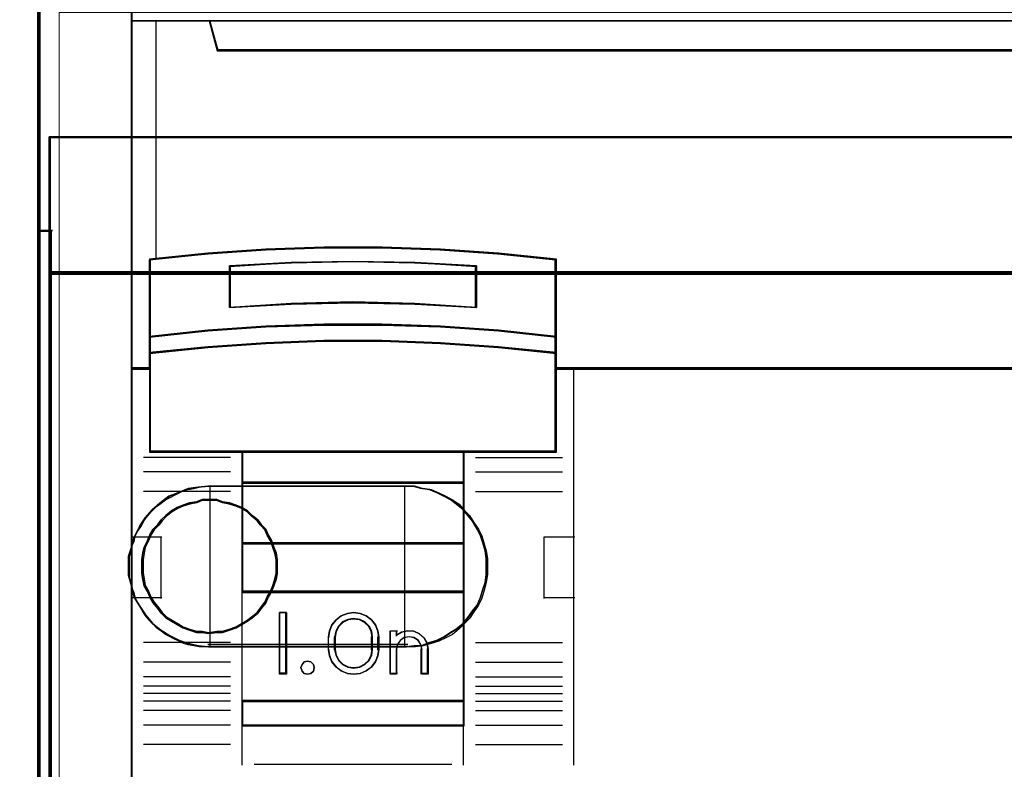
# Model space of a CAD drawing. Header units: millimetres. Extents: x -1290 to 1795, y -4192 to -1311.
# Tile 269 of 656: x 1412.21 to 1420.22, y -3746.5 to -3740.4. Entities that reach past the tile are written whole.
import ezdxf

# ---------------------------------------------------------------- set-up
doc = ezdxf.new("R2010")
doc.units = ezdxf.units.MM
doc.layers.add('30', color=7, linetype='Continuous')
doc.layers.add('45', color=7, linetype='Continuous')
doc.layers.add('Aparatura', color=7, linetype='Continuous', lineweight=13)

# ---------------------------------------------------------------- blocks, each defined once
blk = doc.blocks.new('*U245')
at = {"layer": '45', "color": 7}
for points in [[(279.629142, -533.443271), (207.595016, -533.443271), (207.595016, -615.466039), (279.629142, -615.466039), (279.629142, -533.443271)], [(279.609444, -533.464815), (207.616504, -533.464815), (207.616504, -615.44629), (279.609444, -615.44629), (279.609444, -533.464815)], [(276.132852, -553.392059), (211.09264, -553.392059), (210.769611, -552.206567), (207.595016, -552.206567), (207.595016, -566.377335), (208.341324, -566.377335), (208.341324, -565.748749), (208.341324, -565.076051), (208.341324, -561.933118), (210.697208, -561.696019), (213.053092, -561.530602), (215.414545, -561.447893), (217.781567, -561.447893), (220.14302, -561.530602), (222.498904, -561.696019), (224.854788, -561.933118), (224.854788, -565.076051), (224.854788, -565.748749), (224.854788, -566.377335), (225.601096, -566.377335), (278.633542, -566.377335), (278.633542, -552.206567), (276.455881, -552.206567), (276.132852, -553.392059)], [(211.091088, -553.431002), (276.13486, -553.431002), (276.457907, -552.206567), (210.768041, -552.206567), (211.091088, -553.431002)], [(219.128624, -563.741312), (221.639056, -563.8764), (221.639056, -562.182164), (219.128624, -562.047075), (216.607011, -562.002045), (214.10217, -562.047075), (211.591739, -562.182164), (211.591739, -563.8764), (214.10217, -563.741312), (216.607011, -563.685025), (219.128624, -563.741312)], [(222.528359, -564.798454), (220.167639, -564.627382), (217.801338, -564.55325), (215.429456, -564.55325), (213.063155, -564.627382), (210.702435, -564.798454), (208.341715, -565.055062), (208.341715, -565.750755), (210.702435, -565.505552), (213.063155, -565.33448), (215.429456, -565.248944), (217.801338, -565.248944), (220.167639, -565.33448), (222.528359, -565.505552), (224.889079, -565.750755), (224.889079, -565.055062), (222.528359, -564.798454)], [(222.513003, -564.809747), (220.158414, -564.644574), (217.798258, -564.572999), (215.432536, -564.572999), (213.072381, -564.644574), (210.717792, -564.809747), (208.363203, -565.057507), (208.363203, -565.729211), (210.717792, -565.492463), (213.072381, -565.32729), (215.432536, -565.244703), (217.798258, -565.244703), (220.158414, -565.32729), (222.513003, -565.492463), (224.867592, -565.729211), (224.867592, -565.057507), (222.513003, -564.809747)], [(222.513003, -564.809747), (220.158414, -564.644574), (217.798258, -564.572999), (215.432536, -564.572999), (213.072381, -564.644574), (210.717792, -564.809747), (208.363203, -565.057507), (208.363203, -565.729211), (210.717792, -565.492463), (213.072381, -565.32729), (215.432536, -565.244703), (217.798258, -565.244703), (220.158414, -565.32729), (222.513003, -565.492463), (224.867592, -565.729211), (224.867592, -565.057507), (222.513003, -564.809747)], [(212.103241, -569.757996), (221.127554, -569.757996), (224.889079, -569.757996), (224.889079, -566.344199), (224.889079, -565.711398), (222.528359, -565.472709), (220.167639, -565.306183), (217.801338, -565.222919), (215.429456, -565.222919), (213.063155, -565.306183), (210.702435, -565.472709), (208.341715, -565.711398), (208.341715, -566.344199), (208.341715, -569.757996), (212.103241, -569.757996)], [(212.11496, -569.736452), (221.115835, -569.736452), (224.867592, -569.736452), (224.867592, -566.35509), (224.867592, -565.728301), (222.513003, -565.49188), (220.158414, -565.326936), (217.798258, -565.244464), (215.432536, -565.244464), (213.072381, -565.326936), (210.717792, -565.49188), (208.363203, -565.728301), (208.363203, -566.35509), (208.363203, -569.736452), (212.11496, -569.736452)], [(221.137675, -569.714907), (212.09312, -569.714907), (212.09312, -571.021929), (221.137675, -571.021929), (221.137675, -569.714907)], [(221.116187, -569.734656), (212.114607, -569.734656), (212.114607, -571.000384), (221.116187, -571.000384), (221.116187, -569.734656)], [(221.137675, -570.97884), (212.09312, -570.97884), (212.09312, -573.490547), (221.137675, -573.490547), (221.137675, -570.97884)], [(221.116187, -571.000384), (212.114607, -571.000384), (212.114607, -573.469003), (221.116187, -573.469003), (221.116187, -571.000384)], [(221.137675, -573.447459), (212.09312, -573.447459), (212.09312, -575.463647), (221.137675, -575.463647), (221.137675, -573.447459)], [(221.116187, -573.467208), (212.114607, -573.467208), (212.114607, -575.442102), (221.116187, -575.442102), (221.116187, -573.467208)], [(212.09312, -579.905365), (221.137675, -579.905365), (221.137675, -575.420558), (212.09312, -575.420558), (212.09312, -579.905365)], [(213.912417, -576.284126), (213.912417, -578.795833), (213.61875, -578.795833), (213.61875, -576.284126), (213.912417, -576.284126)], [(215.758952, -576.787586), (215.929537, -576.575014), (216.128553, -576.412788), (216.384431, -576.31769), (216.640309, -576.284126), (216.90756, -576.31769), (217.152065, -576.412788), (217.362454, -576.575014), (217.533039, -576.787586), (217.629704, -577.028128), (217.663821, -577.291046), (217.663821, -577.788913), (217.629704, -578.051831), (217.533039, -578.292373), (217.362454, -578.504945), (217.152065, -578.661577), (216.90756, -578.762269), (216.640309, -578.795833), (216.384431, -578.762269), (216.128553, -578.661577), (215.929537, -578.504945), (215.758952, -578.292373), (215.662287, -578.051831), (215.622484, -577.788913), (215.622484, -577.291046), (215.662287, -577.028128), (215.758952, -576.787586)], [(216.020724, -576.833631), (215.911852, -577.047233), (215.866012, -577.288942), (215.866012, -577.789222), (215.911852, -578.025309), (216.020724, -578.233291), (216.192626, -578.401924), (216.404638, -578.508726), (216.639571, -578.548073), (216.885964, -578.508726), (217.097977, -578.401924), (217.269879, -578.233291), (217.37875, -578.025309), (217.41313, -577.789222), (217.41313, -577.288942), (217.37875, -577.047233), (217.269879, -576.833631), (217.097977, -576.664997), (216.885964, -576.563817), (216.639571, -576.53009), (216.404638, -576.563817), (216.192626, -576.664997), (216.020724, -576.833631)], [(218.125808, -578.795833), (218.125808, -577.025609), (218.383661, -577.025609), (218.383661, -577.211652), (218.589943, -577.076348), (218.836336, -577.025609), (219.094189, -577.042522), (219.317662, -577.149637), (219.512484, -577.318767), (219.627086, -577.532998), (219.672926, -577.781055), (219.672926, -578.795833), (219.415073, -578.795833), (219.415073, -577.781055), (219.369233, -577.583737), (219.266091, -577.425883), (219.094189, -577.307492), (218.899367, -577.279304), (218.693084, -577.307492), (218.532642, -577.425883), (218.418041, -577.583737), (218.383661, -577.781055), (218.383661, -578.795833), (218.125808, -578.795833)], [(215.006662, -578.394869), (215.036942, -578.526529), (215.006662, -578.664173), (214.90371, -578.759926), (214.764422, -578.795833), (214.63119, -578.759926), (214.54035, -578.664173), (214.497958, -578.526529), (214.54035, -578.394869), (214.63119, -578.293132), (214.764422, -578.257225), (214.90371, -578.293132), (215.006662, -578.394869)], [(221.137675, -579.862276), (212.09312, -579.862276), (212.09312, -580.899994), (221.137675, -580.899994), (221.137675, -579.862276)], [(221.116187, -579.882025), (212.114607, -579.882025), (212.114607, -580.880245), (221.116187, -580.880245), (221.116187, -579.882025)]]:
    blk.add_lwpolyline(points, close=True, dxfattribs=at)
at = {"layer": '45', "color": 139}
for points in [[(279.629142, -533.443271), (207.595016, -533.443271), (207.595016, -615.466039), (279.629142, -615.466039), (279.629142, -533.443271)], [(215.036942, -578.526529), (215.006662, -578.394869), (214.90371, -578.293132), (214.764422, -578.257225), (214.63119, -578.293132), (214.54035, -578.394869), (214.497958, -578.526529), (214.54035, -578.664173), (214.63119, -578.759926), (214.764422, -578.795833), (214.90371, -578.759926), (215.006662, -578.664173), (215.036942, -578.526529)]]:
    blk.add_lwpolyline(points, close=True, dxfattribs=at)
for points in [[(207.595016, -552.206567), (279.629142, -552.206567)], [(210.768041, -552.206567), (211.135124, -553.431002)], [(211.092148, -553.387913), (276.1338, -553.387913)], [(224.889079, -561.946389), (222.528359, -561.68847), (220.167639, -561.508526), (217.801338, -561.418554), (215.429456, -561.418554), (213.063155, -561.508526), (210.702435, -561.68847), (208.341715, -561.946389)], [(208.341715, -561.903301), (208.341715, -569.757996)], [(221.639056, -562.221079), (219.128624, -562.056804), (216.607011, -562.002045), (214.10217, -562.056804), (211.591739, -562.221079)], [(224.844313, -569.757996), (224.844313, -561.903301)], [(211.591739, -563.8764), (211.591739, -562.177991)], [(221.59429, -563.8764), (221.59429, -562.177991)], [(221.639056, -563.8764), (219.128624, -563.712917), (216.607011, -563.644799), (214.10217, -563.712917), (211.591739, -563.8764)], [(224.889079, -565.079291), (222.528359, -564.810293), (220.167639, -564.630961), (217.801338, -564.55325), (215.429456, -564.55325), (213.063155, -564.630961), (210.702435, -564.810293), (208.341715, -565.079291)], [(224.889079, -565.750755), (222.528359, -565.492835), (220.167639, -565.312891), (217.801338, -565.222919), (215.429456, -565.222919), (213.063155, -565.312891), (210.702435, -565.492835), (208.341715, -565.750755)], [(208.386482, -566.334247), (207.595016, -566.334247)], [(279.629142, -566.334247), (224.844313, -566.334247)], [(225.591013, -566.334247), (225.591013, -582.494272)], [(211.636505, -569.971644), (208.091025, -569.971644)], [(224.889079, -569.714907), (208.341715, -569.714907)], [(212.09312, -569.714907), (212.09312, -580.899994)], [(212.09312, -569.714907), (221.137675, -569.714907)], [(221.092909, -569.714907), (221.092909, -580.899994)], [(221.59429, -569.971644), (225.134398, -569.971644)], [(211.636505, -570.565908), (208.091025, -570.565908)], [(221.59429, -570.565908), (225.134398, -570.565908)], [(212.09312, -570.97884), (221.137675, -570.97884)], [(211.636505, -571.357661), (208.091025, -571.357661)], [(221.59429, -571.357661), (225.134398, -571.357661)], [(207.595016, -573.199699), (208.843096, -573.199699)], [(208.79833, -573.199699), (208.79833, -575.711406)], [(224.39307, -575.711406), (224.39307, -573.199699)], [(224.39307, -573.199699), (225.633988, -573.199699)], [(212.09312, -573.447459), (221.137675, -573.447459)], [(212.09312, -575.420558), (221.137675, -575.420558)], [(207.595016, -575.668318), (208.843096, -575.668318)], [(224.39307, -575.668318), (225.633988, -575.668318)], [(213.912417, -576.284126), (213.61875, -576.284126)], [(213.61875, -576.284126), (213.61875, -578.795833)], [(213.869441, -576.284126), (213.869441, -578.795833)], [(217.663821, -577.316457), (217.629704, -577.046904), (217.533039, -576.800292), (217.362454, -576.582355), (217.152065, -576.416035), (216.90756, -576.318537), (216.640309, -576.284126), (216.384431, -576.318537), (216.128553, -576.416035), (215.929537, -576.582355), (215.758952, -576.800292), (215.662287, -577.046904), (215.622484, -577.316457)], [(217.41313, -577.316457), (217.37875, -577.065985), (217.269879, -576.844637), (217.097977, -576.669889), (216.885964, -576.56504), (216.639571, -576.53009), (216.404638, -576.56504), (216.192626, -576.669889), (216.020724, -576.844637), (215.911852, -577.065985), (215.866012, -577.316457)], [(218.125808, -577.025609), (218.421264, -577.025609)], [(218.125808, -577.025609), (218.125808, -578.795833)], [(218.376498, -577.025609), (218.376498, -577.250029)], [(219.672926, -577.804795), (219.626831, -577.548943), (219.511593, -577.32798), (219.315688, -577.153535), (219.090974, -577.043054), (218.831688, -577.025609), (218.583927, -577.077942), (218.376498, -577.217498)], [(211.636505, -577.508561), (208.091025, -577.508561)], [(215.622484, -577.804795), (215.622484, -577.273369)], [(215.866012, -577.804795), (215.866012, -577.273369)], [(217.370155, -577.804795), (217.370155, -577.273369)], [(217.620845, -577.804795), (217.620845, -577.273369)], [(219.424026, -577.804795), (219.377469, -577.595807), (219.272717, -577.428617), (219.098129, -577.303224), (218.900262, -577.273369), (218.690757, -577.303224), (218.527808, -577.428617), (218.411416, -577.595807), (218.376498, -577.804795)], [(221.59429, -577.508561), (225.134398, -577.508561)], [(215.622484, -577.761706), (215.662287, -578.031728), (215.758952, -578.27877), (215.929537, -578.497085), (216.128553, -578.657949), (216.384431, -578.761362), (216.640309, -578.795833), (216.90756, -578.761362), (217.152065, -578.657949), (217.362454, -578.497085), (217.533039, -578.27877), (217.629704, -578.031728), (217.663821, -577.761706)], [(215.866012, -577.761706), (215.911852, -578.006354), (216.020724, -578.221877), (216.192626, -578.396625), (216.404638, -578.507299), (216.639571, -578.548073), (216.885964, -578.507299), (217.097977, -578.396625), (217.269879, -578.221877), (217.37875, -578.006354), (217.41313, -577.761706)], [(218.376498, -577.761706), (218.376498, -578.795833)], [(219.37926, -577.761706), (219.37926, -578.795833)], [(219.629951, -577.761706), (219.629951, -578.795833)], [(211.636505, -578.300314), (208.091025, -578.300314)], [(221.59429, -578.300314), (225.134398, -578.300314)], [(213.912417, -578.750949), (213.61875, -578.750949)], [(218.125808, -578.750949), (218.421264, -578.750949)], [(219.37926, -578.750949), (219.672926, -578.750949)], [(211.636505, -578.894578), (208.091025, -578.894578)], [(221.59429, -578.894578), (225.134398, -578.894578)], [(211.636505, -579.284171), (208.091025, -579.284171)], [(211.636505, -579.5822), (208.091025, -579.5822)], [(221.59429, -579.284171), (225.134398, -579.284171)], [(221.59429, -579.5822), (225.134398, -579.5822)], [(211.636505, -579.88382), (208.091025, -579.88382)], [(212.09312, -579.862276), (221.137675, -579.862276)], [(221.59429, -579.88382), (225.134398, -579.88382)], [(211.636505, -580.273413), (208.091025, -580.273413)], [(221.59429, -580.273413), (225.134398, -580.273413)], [(211.636505, -580.867677), (208.091025, -580.867677)], [(212.09312, -580.856905), (221.137675, -580.856905)], [(212.09312, -580.856905), (212.09312, -582.494272)], [(221.092909, -580.856905), (221.092909, -582.494272)], [(221.59429, -580.867677), (225.134398, -580.867677)], [(211.636505, -581.65943), (208.091025, -581.65943)], [(221.59429, -581.65943), (225.134398, -581.65943)], [(212.589129, -582.451184), (220.641666, -582.451184)]]:
    blk.add_lwpolyline(points, dxfattribs=at)
at = {"layer": '45', "color": 140}
for points in [[(276.132852, -553.392059), (211.09264, -553.392059), (210.769611, -552.206567), (207.595016, -552.206567), (207.595016, -566.377335), (208.341324, -566.377335), (208.341324, -565.748749), (208.341324, -565.076051), (208.341324, -561.933118), (210.697208, -561.696019), (213.053092, -561.530602), (215.414545, -561.447893), (217.781567, -561.447893), (220.14302, -561.530602), (222.498904, -561.696019), (224.854788, -561.933118), (224.854788, -565.076051), (224.854788, -565.748749), (224.854788, -566.377335), (225.601096, -566.377335), (278.633542, -566.377335), (278.633542, -552.206567), (276.455881, -552.206567), (276.132852, -553.392059)], [(276.112877, -553.408354), (211.112012, -553.408354), (210.789178, -552.226316), (207.616504, -552.226316), (207.616504, -566.355791), (208.36236, -566.355791), (208.36236, -565.729036), (208.36236, -565.058298), (208.36236, -561.924524), (210.716819, -561.688116), (213.071277, -561.523181), (215.431302, -561.440713), (217.796893, -561.440713), (220.156917, -561.523181), (222.511376, -561.688116), (224.865834, -561.924524), (224.865834, -565.058298), (224.865834, -565.729036), (224.865834, -566.355791), (225.611691, -566.355791), (278.612054, -566.355791), (278.612054, -552.226316), (276.435711, -552.226316), (276.112877, -553.408354)], [(211.112364, -553.411253), (276.113584, -553.411253), (276.436419, -552.226316), (210.789529, -552.226316), (211.112364, -553.411253)]]:
    blk.add_lwpolyline(points, close=True, dxfattribs=at)
blk.add_lwpolyline([(208.592406, -552.206567), (208.592406, -561.914073)], dxfattribs=at)
at = {"layer": '45', "color": 59}
for points in [[(211.091088, -553.431002), (276.13486, -553.431002), (276.457907, -552.206567), (210.768041, -552.206567), (211.091088, -553.431002)], [(220.167639, -564.662033), (222.528359, -564.828936), (224.889079, -565.079291), (224.889079, -561.908136), (222.528359, -561.668908), (220.167639, -561.502005), (217.801338, -561.418554), (215.429456, -561.418554), (213.063155, -561.502005), (210.702435, -561.668908), (208.341715, -561.908136), (208.341715, -565.079291), (210.702435, -564.828936), (213.063155, -564.662033), (215.429456, -564.589709), (217.801338, -564.589709), (220.167639, -564.662033)], [(220.158414, -564.646991), (222.513003, -564.812011), (224.867592, -565.059542), (224.867592, -561.924157), (222.513003, -561.687628), (220.158414, -561.522608), (217.798258, -561.440098), (215.432536, -561.440098), (213.072381, -561.522608), (210.717792, -561.687628), (208.363203, -561.924157), (208.363203, -565.059542), (210.717792, -564.812011), (213.072381, -564.646991), (215.432536, -564.575482), (217.798258, -564.575482), (220.158414, -564.646991)], [(221.639056, -562.182164), (221.639056, -563.8764), (219.128624, -563.741312), (216.607011, -563.685025), (214.10217, -563.741312), (211.591739, -563.8764), (211.591739, -562.182164), (214.10217, -562.047075), (216.607011, -562.002045), (219.128624, -562.047075), (221.639056, -562.182164)], [(219.128624, -563.741312), (221.639056, -563.8764), (221.639056, -562.182164), (219.128624, -562.047075), (216.607011, -562.002045), (214.10217, -562.047075), (211.591739, -562.182164), (211.591739, -563.8764), (214.10217, -563.741312), (216.607011, -563.685025), (219.128624, -563.741312)], [(219.117875, -563.722743), (221.617568, -563.854856), (221.617568, -562.197944), (219.117875, -562.065832), (216.607046, -562.021794), (214.11292, -562.065832), (211.613226, -562.197944), (211.613226, -563.854856), (214.11292, -563.722743), (216.607046, -563.667696), (219.117875, -563.722743)], [(219.117875, -563.722743), (221.617568, -563.854856), (221.617568, -562.197944), (219.117875, -562.065832), (216.607046, -562.021794), (214.11292, -562.065832), (211.613226, -562.197944), (211.613226, -563.854856), (214.11292, -563.722743), (216.607046, -563.667696), (219.117875, -563.722743)], [(222.528359, -564.798454), (220.167639, -564.627382), (217.801338, -564.55325), (215.429456, -564.55325), (213.063155, -564.627382), (210.702435, -564.798454), (208.341715, -565.055062), (208.341715, -565.750755), (210.702435, -565.505552), (213.063155, -565.33448), (215.429456, -565.248944), (217.801338, -565.248944), (220.167639, -565.33448), (222.528359, -565.505552), (224.889079, -565.750755), (224.889079, -565.055062), (222.528359, -564.798454)], [(212.103241, -569.757996), (221.127554, -569.757996), (224.889079, -569.757996), (224.889079, -566.344199), (224.889079, -565.711398), (222.528359, -565.472709), (220.167639, -565.306183), (217.801338, -565.222919), (215.429456, -565.222919), (213.063155, -565.306183), (210.702435, -565.472709), (208.341715, -565.711398), (208.341715, -566.344199), (208.341715, -569.757996), (212.103241, -569.757996)], [(212.11496, -569.736452), (221.115835, -569.736452), (224.867592, -569.736452), (224.867592, -566.35509), (224.867592, -565.728301), (222.513003, -565.49188), (220.158414, -565.326936), (217.798258, -565.244464), (215.432536, -565.244464), (213.072381, -565.326936), (210.717792, -565.49188), (208.363203, -565.728301), (208.363203, -566.35509), (208.363203, -569.736452), (212.11496, -569.736452)], [(221.137675, -569.714907), (212.09312, -569.714907), (212.09312, -571.021929), (221.137675, -571.021929), (221.137675, -569.714907)], [(221.116187, -569.734656), (212.114607, -569.734656), (212.114607, -571.000384), (221.116187, -571.000384), (221.116187, -569.734656)], [(221.137675, -570.97884), (212.09312, -570.97884), (212.09312, -573.490547), (221.137675, -573.490547), (221.137675, -570.97884)], [(221.116187, -571.000384), (212.114607, -571.000384), (212.114607, -573.469003), (221.116187, -573.469003), (221.116187, -571.000384)], [(221.137675, -573.447459), (212.09312, -573.447459), (212.09312, -575.463647), (221.137675, -575.463647), (221.137675, -573.447459)], [(221.116187, -573.467208), (212.114607, -573.467208), (212.114607, -575.442102), (221.116187, -575.442102), (221.116187, -573.467208)], [(212.09312, -579.905365), (221.137675, -579.905365), (221.137675, -575.420558), (212.09312, -575.420558), (212.09312, -579.905365)], [(213.912417, -576.284126), (213.912417, -578.795833), (213.61875, -578.795833), (213.61875, -576.284126), (213.912417, -576.284126)], [(215.758952, -576.787586), (215.929537, -576.575014), (216.128553, -576.412788), (216.384431, -576.31769), (216.640309, -576.284126), (216.90756, -576.31769), (217.152065, -576.412788), (217.362454, -576.575014), (217.533039, -576.787586), (217.629704, -577.028128), (217.663821, -577.291046), (217.663821, -577.788913), (217.629704, -578.051831), (217.533039, -578.292373), (217.362454, -578.504945), (217.152065, -578.661577), (216.90756, -578.762269), (216.640309, -578.795833), (216.384431, -578.762269), (216.128553, -578.661577), (215.929537, -578.504945), (215.758952, -578.292373), (215.662287, -578.051831), (215.622484, -577.788913), (215.622484, -577.291046), (215.662287, -577.028128), (215.758952, -576.787586)], [(216.020724, -576.833631), (215.911852, -577.047233), (215.866012, -577.288942), (215.866012, -577.789222), (215.911852, -578.025309), (216.020724, -578.233291), (216.192626, -578.401924), (216.404638, -578.508726), (216.639571, -578.548073), (216.885964, -578.508726), (217.097977, -578.401924), (217.269879, -578.233291), (217.37875, -578.025309), (217.41313, -577.789222), (217.41313, -577.288942), (217.37875, -577.047233), (217.269879, -576.833631), (217.097977, -576.664997), (216.885964, -576.563817), (216.639571, -576.53009), (216.404638, -576.563817), (216.192626, -576.664997), (216.020724, -576.833631)], [(216.038093, -576.848694), (215.93212, -577.057735), (215.8875, -577.294283), (215.8875, -577.783881), (215.93212, -578.014927), (216.038093, -578.218468), (216.205419, -578.383501), (216.411788, -578.488021), (216.640466, -578.526529), (216.8803, -578.488021), (217.086669, -578.383501), (217.253995, -578.218468), (217.359968, -578.014927), (217.393433, -577.783881), (217.393433, -577.294283), (217.359968, -577.057735), (217.253995, -576.848694), (217.086669, -576.683661), (216.8803, -576.584641), (216.640466, -576.551634), (216.411788, -576.584641), (216.205419, -576.683661), (216.038093, -576.848694)], [(218.125808, -578.795833), (218.125808, -577.025609), (218.383661, -577.025609), (218.383661, -577.211652), (218.589943, -577.076348), (218.836336, -577.025609), (219.094189, -577.042522), (219.317662, -577.149637), (219.512484, -577.318767), (219.627086, -577.532998), (219.672926, -577.781055), (219.672926, -578.795833), (219.415073, -578.795833), (219.415073, -577.781055), (219.369233, -577.583737), (219.266091, -577.425883), (219.094189, -577.307492), (218.899367, -577.279304), (218.693084, -577.307492), (218.532642, -577.425883), (218.418041, -577.583737), (218.383661, -577.781055), (218.383661, -578.795833), (218.125808, -578.795833)], [(215.006662, -578.394869), (215.036942, -578.526529), (215.006662, -578.664173), (214.90371, -578.759926), (214.764422, -578.795833), (214.63119, -578.759926), (214.54035, -578.664173), (214.497958, -578.526529), (214.54035, -578.394869), (214.63119, -578.293132), (214.764422, -578.257225), (214.90371, -578.293132), (215.006662, -578.394869)], [(221.137675, -579.862276), (212.09312, -579.862276), (212.09312, -580.899994), (221.137675, -580.899994), (221.137675, -579.862276)], [(221.116187, -579.882025), (212.114607, -579.882025), (212.114607, -580.880245), (221.116187, -580.880245), (221.116187, -579.882025)]]:
    blk.add_lwpolyline(points, close=True, dxfattribs=at)
blk = doc.blocks.new('*U250')
at = {"layer": '30', "color": 7}
for points in [[(116.954283, -769.434097), (116.954283, -738.028026), (116.954283, -711.076071), (116.954283, -679.62455), (114.948611, -679.62455)], [(116.954283, -769.434097), (116.954283, -738.028026), (116.954283, -711.076071), (116.954283, -679.62455), (114.948611, -679.62455)], [(116.907726, -769.39911), (116.907726, -738.017521), (116.907726, -711.086577), (116.907726, -679.659573), (114.906752, -679.659573)]]:
    blk.add_lwpolyline(points, dxfattribs=at)
for points in [[(116.859378, -679.612419), (116.859378, -769.446794), (116.859378, -679.612419)], [(117.314203, -707.225039), (764.77794, -707.225039), (117.314203, -707.225039)], [(117.314203, -707.225039), (117.314203, -709.817538), (117.314203, -707.225039)], [(117.314203, -712.815787), (764.77794, -712.815787), (764.77794, -709.766288), (764.77794, -707.225039), (117.314203, -707.225039), (117.314203, -709.766288), (117.314203, -712.815787)], [(117.314203, -712.815787), (764.77794, -712.815787), (764.77794, -709.766288), (764.77794, -707.225039), (117.314203, -707.225039), (117.314203, -709.766288), (117.314203, -712.815787)], [(117.360759, -712.769108), (764.731383, -712.769108), (764.731383, -709.770532), (764.731383, -707.271719), (117.360759, -707.271719), (117.360759, -709.770532), (117.360759, -712.769108)], [(117.314203, -712.587777), (117.314203, -709.541053), (117.314203, -712.587777)], [(117.314203, -712.815787), (117.314203, -709.722384), (117.314203, -712.815787)], [(116.859378, -711.038382), (117.455664, -711.038382), (116.859378, -711.038382)], [(117.409107, -712.496855), (117.409107, -712.268969), (117.409107, -711.038382), (116.859378, -711.038382), (116.859378, -738.065715), (117.409107, -738.065715), (117.409107, -736.561665), (117.409107, -736.288201), (117.409107, -735.057614), (117.409107, -714.000906), (117.409107, -712.496855)], [(117.409107, -712.496855), (117.409107, -712.268969), (117.409107, -711.038382), (116.859378, -711.038382), (116.859378, -738.065715), (117.409107, -738.065715), (117.409107, -736.561665), (117.409107, -736.288201), (117.409107, -735.057614), (117.409107, -714.000906), (117.409107, -712.496855)], [(117.36255, -712.540195), (117.36255, -712.313111), (117.36255, -711.086857), (116.905935, -711.086857), (116.905935, -738.019036), (117.36255, -738.019036), (117.36255, -736.520281), (117.36255, -736.24778), (117.36255, -735.021525), (117.36255, -714.03895), (117.36255, -712.540195)], [(117.314203, -714.086901), (117.314203, -712.492623), (117.314203, -714.086901)], [(117.314203, -712.718838), (764.77794, -712.718838), (117.314203, -712.718838)], [(117.314203, -714.313117), (117.314203, -712.718838), (117.314203, -714.313117)], [(764.77794, -712.718838), (117.314203, -712.718838), (117.314203, -714.223573), (117.314203, -735.289866), (117.314203, -736.794601), (764.77794, -736.794601), (764.77794, -735.289866), (764.77794, -714.223573), (764.77794, -712.718838)], [(764.77794, -712.718838), (117.314203, -712.718838), (117.314203, -714.223573), (117.314203, -735.289866), (117.314203, -736.794601), (764.77794, -736.794601), (764.77794, -735.289866), (764.77794, -714.223573), (764.77794, -712.718838)], [(117.314203, -713.991747), (117.314203, -735.067466), (117.314203, -713.991747)], [(117.314203, -714.217963), (117.314203, -735.295477), (117.314203, -714.217963)], [(123.866178, -721.438896), (123.444897, -721.484981), (123.023616, -721.531066), (122.602335, -721.715407), (122.227863, -721.853662), (121.853391, -722.130173), (121.525727, -722.406683), (121.244873, -722.729279), (121.010828, -723.051874), (120.776783, -723.512725), (120.683165, -723.881406), (120.542738, -724.296172), (120.542738, -724.664853), (120.542738, -725.079619), (120.683165, -725.54047), (120.776783, -725.955235), (121.010828, -726.323916), (121.244873, -726.692597), (121.525727, -727.015193), (121.853391, -727.291703), (122.227863, -727.522129), (122.602335, -727.706469), (123.023616, -727.844724), (123.444897, -727.936894), (123.866178, -727.98298), (123.866178, -721.438896)], [(131.848942, -721.438896), (123.7927, -721.438896), (123.380733, -721.484981), (122.968766, -721.531066), (122.556799, -721.715407), (122.190606, -721.853662), (121.824413, -722.130173), (121.503994, -722.406683), (121.22935, -722.729279), (121.000479, -723.051874), (120.771609, -723.512725), (120.680061, -723.881406), (120.542738, -724.296172), (120.542738, -724.664853), (120.542738, -725.079619), (120.680061, -725.54047), (120.771609, -725.955235), (121.000479, -726.323916), (121.22935, -726.692597), (121.503994, -727.015193), (121.824413, -727.291703), (122.190606, -727.522129), (122.556799, -727.706469), (122.968766, -727.844724), (123.380733, -727.936894), (123.7927, -727.98298), (131.848942, -727.98298), (132.169361, -727.936894), (132.489779, -727.936894), (132.810198, -727.798639), (133.130617, -727.706469), (133.405261, -727.568214), (133.679906, -727.383873), (133.908777, -727.245618), (134.183421, -727.015193), (134.366518, -726.784767), (134.549614, -726.508257), (134.73271, -726.277831), (134.870033, -725.955235), (134.961581, -725.63264), (135.053129, -725.356129), (135.098903, -725.033534), (135.098903, -724.664853), (135.098903, -724.388342), (135.053129, -724.065747), (134.961581, -723.743151), (134.870033, -723.46664), (134.73271, -723.19013), (134.549614, -722.867534), (134.366518, -722.637109), (134.183421, -722.406683), (133.908777, -722.176258), (133.679906, -721.991917), (133.405261, -721.853662), (133.130617, -721.715407), (132.810198, -721.577151), (132.489779, -721.531066), (132.169361, -721.438896), (131.848942, -721.438896)], [(131.848942, -721.438896), (123.7927, -721.438896), (123.380733, -721.484981), (122.968766, -721.531066), (122.556799, -721.715407), (122.190606, -721.853662), (121.824413, -722.130173), (121.503994, -722.406683), (121.22935, -722.729279), (121.000479, -723.051874), (120.771609, -723.512725), (120.680061, -723.881406), (120.542738, -724.296172), (120.542738, -724.664853), (120.542738, -725.079619), (120.680061, -725.54047), (120.771609, -725.955235), (121.000479, -726.323916), (121.22935, -726.692597), (121.503994, -727.015193), (121.824413, -727.291703), (122.190606, -727.522129), (122.556799, -727.706469), (122.968766, -727.844724), (123.380733, -727.936894), (123.7927, -727.98298), (131.848942, -727.98298), (132.169361, -727.936894), (132.489779, -727.936894), (132.810198, -727.798639), (133.130617, -727.706469), (133.405261, -727.568214), (133.679906, -727.383873), (133.908777, -727.245618), (134.183421, -727.015193), (134.366518, -726.784767), (134.549614, -726.508257), (134.73271, -726.277831), (134.870033, -725.955235), (134.961581, -725.63264), (135.053129, -725.356129), (135.098903, -725.033534), (135.098903, -724.664853), (135.098903, -724.388342), (135.053129, -724.065747), (134.961581, -723.743151), (134.870033, -723.46664), (134.73271, -723.19013), (134.549614, -722.867534), (134.366518, -722.637109), (134.183421, -722.406683), (133.908777, -722.176258), (133.679906, -721.991917), (133.405261, -721.853662), (133.130617, -721.715407), (132.810198, -721.577151), (132.489779, -721.531066), (132.169361, -721.438896), (131.848942, -721.438896)], [(131.848942, -721.438896), (132.169361, -721.438896), (132.489779, -721.531066), (132.810198, -721.577151), (133.130617, -721.715407), (133.405261, -721.853662), (133.679906, -721.991917), (133.908777, -722.176258), (134.183421, -722.406683), (134.366518, -722.637109), (134.549614, -722.867534), (134.73271, -723.19013), (134.870033, -723.46664), (134.961581, -723.743151), (135.053129, -724.065747), (135.098903, -724.388342), (135.098903, -724.664853), (135.098903, -725.033534), (135.053129, -725.356129), (134.961581, -725.63264), (134.870033, -725.955235), (134.73271, -726.277831), (134.549614, -726.508257), (134.366518, -726.784767), (134.183421, -727.015193), (133.908777, -727.245618), (133.679906, -727.383873), (133.405261, -727.568214), (133.130617, -727.706469), (132.810198, -727.798639), (132.489779, -727.936894), (132.169361, -727.936894), (131.848942, -727.98298), (123.7927, -727.98298), (123.380733, -727.936894), (122.968766, -727.844724), (122.556799, -727.706469), (122.190606, -727.522129), (121.824413, -727.291703), (121.503994, -727.015193), (121.22935, -726.692597), (121.000479, -726.323916), (120.771609, -725.955235), (120.680061, -725.54047), (120.542738, -725.079619), (120.542738, -724.664853), (120.542738, -724.296172), (120.680061, -723.881406), (120.771609, -723.512725), (121.000479, -723.051874), (121.22935, -722.729279), (121.503994, -722.406683), (121.824413, -722.130173), (122.190606, -721.853662), (122.556799, -721.715407), (122.968766, -721.531066), (123.380733, -721.484981), (123.7927, -721.438896), (131.848942, -721.438896)], [(131.893708, -721.438896), (132.214127, -721.438896), (132.534546, -721.531066), (132.854964, -721.577151), (133.175383, -721.715407), (133.450028, -721.853662), (133.724672, -721.991917), (133.999317, -722.176258), (134.182413, -722.406683), (134.411284, -722.637109), (134.59438, -722.913619), (134.777477, -723.19013), (134.914799, -723.46664), (135.006347, -723.743151), (135.097895, -724.065747), (135.143669, -724.388342), (135.143669, -724.710938), (135.143669, -725.033534), (135.097895, -725.356129), (135.006347, -725.72481), (134.914799, -726.001321), (134.777477, -726.277831), (134.59438, -726.554342), (134.411284, -726.830852), (134.182413, -727.061278), (133.999317, -727.245618), (133.724672, -727.476044), (133.450028, -727.614299), (133.175383, -727.752554), (132.854964, -727.844724), (132.534546, -727.936894), (132.214127, -727.98298), (131.893708, -727.98298), (123.837466, -727.98298), (123.654369, -727.98298), (123.425499, -727.98298), (123.196628, -727.936894), (122.967758, -727.890809), (122.784661, -727.844724), (122.601565, -727.752554), (122.418469, -727.660384), (122.235372, -727.568214), (122.052276, -727.476044), (121.869179, -727.337788), (121.686083, -727.199533), (121.548761, -727.061278), (121.411438, -726.923022), (121.228342, -726.692597), (121.136794, -726.554342), (121.045245, -726.370001), (120.907923, -726.185661), (120.816375, -725.955235), (120.770601, -725.770895), (120.679053, -725.586555), (120.633279, -725.356129), (120.587504, -725.171789), (120.587504, -724.941363), (120.587504, -724.710938), (120.587504, -724.480512), (120.587504, -724.296172), (120.633279, -724.111832), (120.679053, -723.881406), (120.770601, -723.697066), (120.816375, -723.46664), (120.907923, -723.2823), (121.045245, -723.09796), (121.136794, -722.913619), (121.228342, -722.729279), (121.411438, -722.544938), (121.548761, -722.406683), (121.686083, -722.268428), (121.869179, -722.130173), (122.052276, -721.991917), (122.235372, -721.899747), (122.418469, -721.807577), (122.601565, -721.715407), (122.784661, -721.623237), (122.967758, -721.577151), (123.196628, -721.531066), (123.425499, -721.484981), (123.654369, -721.438896), (123.837466, -721.438896), (131.893708, -721.438896)], [(131.893708, -721.438896), (132.214127, -721.438896), (132.534546, -721.531066), (132.854964, -721.577151), (133.175383, -721.715407), (133.450028, -721.853662), (133.724672, -721.991917), (133.999317, -722.176258), (134.182413, -722.406683), (134.411284, -722.637109), (134.59438, -722.913619), (134.777477, -723.19013), (134.914799, -723.46664), (135.006347, -723.743151), (135.097895, -724.065747), (135.143669, -724.388342), (135.143669, -724.710938), (135.143669, -725.033534), (135.097895, -725.356129), (135.006347, -725.72481), (134.914799, -726.001321), (134.777477, -726.277831), (134.59438, -726.554342), (134.411284, -726.830852), (134.182413, -727.061278), (133.999317, -727.245618), (133.724672, -727.476044), (133.450028, -727.614299), (133.175383, -727.752554), (132.854964, -727.844724), (132.534546, -727.936894), (132.214127, -727.98298), (131.893708, -727.98298), (123.837466, -727.98298), (123.654369, -727.98298), (123.425499, -727.98298), (123.196628, -727.936894), (122.967758, -727.890809), (122.784661, -727.844724), (122.601565, -727.752554), (122.418469, -727.660384), (122.235372, -727.568214), (122.052276, -727.476044), (121.869179, -727.337788), (121.686083, -727.199533), (121.548761, -727.061278), (121.411438, -726.923022), (121.228342, -726.692597), (121.136794, -726.554342), (121.045245, -726.370001), (120.907923, -726.185661), (120.816375, -725.955235), (120.770601, -725.770895), (120.679053, -725.586555), (120.633279, -725.356129), (120.587504, -725.171789), (120.587504, -724.941363), (120.587504, -724.710938), (120.587504, -724.480512), (120.587504, -724.296172), (120.633279, -724.111832), (120.679053, -723.881406), (120.770601, -723.697066), (120.816375, -723.46664), (120.907923, -723.2823), (121.045245, -723.09796), (121.136794, -722.913619), (121.228342, -722.729279), (121.411438, -722.544938), (121.548761, -722.406683), (121.686083, -722.268428), (121.869179, -722.130173), (122.052276, -721.991917), (122.235372, -721.899747), (122.418469, -721.807577), (122.601565, -721.715407), (122.784661, -721.623237), (122.967758, -721.577151), (123.196628, -721.531066), (123.425499, -721.484981), (123.654369, -721.438896), (123.837466, -721.438896), (131.893708, -721.438896)], [(131.893708, -721.438896), (132.214127, -721.438896), (132.534546, -721.531066), (132.854964, -721.577151), (133.175383, -721.715407), (133.450028, -721.853662), (133.724672, -721.991917), (133.999317, -722.176258), (134.182413, -722.406683), (134.411284, -722.637109), (134.59438, -722.913619), (134.777477, -723.19013), (134.914799, -723.46664), (135.006347, -723.743151), (135.097895, -724.065747), (135.143669, -724.388342), (135.143669, -724.710938), (135.143669, -725.033534), (135.097895, -725.356129), (135.006347, -725.72481), (134.914799, -726.001321), (134.777477, -726.277831), (134.59438, -726.554342), (134.411284, -726.830852), (134.182413, -727.061278), (133.999317, -727.245618), (133.724672, -727.476044), (133.450028, -727.614299), (133.175383, -727.752554), (132.854964, -727.844724), (132.534546, -727.936894), (132.214127, -727.98298), (131.893708, -727.98298), (123.837466, -727.98298), (123.654369, -727.98298), (123.425499, -727.98298), (123.196628, -727.936894), (122.967758, -727.890809), (122.784661, -727.844724), (122.601565, -727.752554), (122.418469, -727.660384), (122.235372, -727.568214), (122.052276, -727.476044), (121.869179, -727.337788), (121.686083, -727.199533), (121.548761, -727.061278), (121.411438, -726.923022), (121.228342, -726.692597), (121.136794, -726.554342), (121.045245, -726.370001), (120.907923, -726.185661), (120.816375, -725.955235), (120.770601, -725.770895), (120.679053, -725.586555), (120.633279, -725.356129), (120.587504, -725.171789), (120.587504, -724.941363), (120.587504, -724.710938), (120.587504, -724.480512), (120.587504, -724.296172), (120.633279, -724.111832), (120.679053, -723.881406), (120.770601, -723.697066), (120.816375, -723.46664), (120.907923, -723.2823), (121.045245, -723.09796), (121.136794, -722.913619), (121.228342, -722.729279), (121.411438, -722.544938), (121.548761, -722.406683), (121.686083, -722.268428), (121.869179, -722.130173), (122.052276, -721.991917), (122.235372, -721.899747), (122.418469, -721.807577), (122.601565, -721.715407), (122.784661, -721.623237), (122.967758, -721.577151), (123.196628, -721.531066), (123.425499, -721.484981), (123.654369, -721.438896), (123.837466, -721.438896), (131.893708, -721.438896)], [(123.771274, -721.438896), (131.870368, -721.438896), (123.771274, -721.438896)], [(123.81604, -721.438896), (131.915134, -721.438896), (123.81604, -721.438896)], [(131.773673, -727.98298), (132.101512, -727.936894), (132.429352, -727.936894), (132.757192, -727.798639), (133.085031, -727.706469), (133.366037, -727.568214), (133.647042, -727.383873), (133.881213, -727.245618), (134.162219, -727.015193), (134.349556, -726.784767), (134.536893, -726.508257), (134.724229, -726.277831), (134.864732, -725.955235), (134.958401, -725.63264), (135.052069, -725.356129), (135.098903, -725.033534), (135.098903, -724.664853), (135.098903, -724.388342), (135.052069, -724.065747), (134.958401, -723.743151), (134.864732, -723.46664), (134.724229, -723.19013), (134.536893, -722.867534), (134.349556, -722.637109), (134.162219, -722.406683), (133.881213, -722.176258), (133.647042, -721.991917), (133.366037, -721.853662), (133.085031, -721.715407), (132.757192, -721.577151), (132.429352, -721.531066), (132.101512, -721.438896), (131.773673, -721.438896), (131.773673, -727.98298)], [(126.595123, -724.665613), (126.595123, -724.434498), (126.548837, -724.157161), (126.456265, -723.926047), (126.363694, -723.648709), (126.224836, -723.417595), (126.132264, -723.18648), (125.94712, -723.001589), (125.808262, -722.816697), (125.576832, -722.631806), (125.391688, -722.446914), (125.160259, -722.308246), (124.928829, -722.2158), (124.651113, -722.123354), (124.373397, -722.077131), (124.141968, -721.984685), (123.817966, -721.984685), (123.54025, -721.984685), (123.308821, -722.077131), (123.031105, -722.123354), (122.753389, -722.2158), (122.521959, -722.308246), (122.29053, -722.446914), (122.0591, -722.631806), (121.873956, -722.816697), (121.735098, -723.001589), (121.549954, -723.18648), (121.411096, -723.417595), (121.318525, -723.648709), (121.179667, -723.926047), (121.133381, -724.157161), (121.087095, -724.434498), (121.087095, -724.665613), (121.087095, -724.989173), (121.133381, -725.220287), (121.179667, -725.497625), (121.318525, -725.728739), (121.411096, -725.959853), (121.549954, -726.190968), (121.735098, -726.422082), (121.873956, -726.606974), (122.0591, -726.791865), (122.29053, -726.930534), (122.521959, -727.069203), (122.753389, -727.207871), (123.031105, -727.300317), (123.308821, -727.392763), (123.54025, -727.392763), (123.817966, -727.438986), (124.141968, -727.392763), (124.373397, -727.392763), (124.651113, -727.300317), (124.928829, -727.207871), (125.160259, -727.069203), (125.391688, -726.930534), (125.576832, -726.791865), (125.808262, -726.606974), (125.94712, -726.422082), (126.132264, -726.190968), (126.224836, -725.959853), (126.363694, -725.728739), (126.456265, -725.497625), (126.548837, -725.220287), (126.595123, -724.989173), (126.595123, -724.665613)], [(123.817966, -721.984685), (124.141968, -721.984685), (124.373397, -722.077131), (124.651113, -722.123354), (124.928829, -722.2158), (125.160259, -722.308246), (125.391688, -722.446914), (125.576832, -722.631806), (125.808262, -722.816697), (125.94712, -723.001589), (126.132264, -723.18648), (126.224836, -723.417595), (126.363694, -723.648709), (126.456265, -723.926047), (126.548837, -724.157161), (126.595123, -724.434498), (126.595123, -724.665613), (126.595123, -724.989173), (126.548837, -725.220287), (126.456265, -725.497625), (126.363694, -725.728739), (126.224836, -725.959853), (126.132264, -726.190968), (125.94712, -726.422082), (125.808262, -726.606974), (125.576832, -726.791865), (125.391688, -726.930534), (125.160259, -727.069203), (124.928829, -727.207871), (124.651113, -727.300317), (124.373397, -727.392763), (124.141968, -727.392763), (123.817966, -727.438986), (123.54025, -727.392763), (123.308821, -727.392763), (123.031105, -727.300317), (122.753389, -727.207871), (122.521959, -727.069203), (122.29053, -726.930534), (122.0591, -726.791865), (121.873956, -726.606974), (121.735098, -726.422082), (121.549954, -726.190968), (121.411096, -725.959853), (121.318525, -725.728739), (121.179667, -725.497625), (121.133381, -725.220287), (121.087095, -724.989173), (121.087095, -724.665613), (121.087095, -724.434498), (121.133381, -724.157161), (121.179667, -723.926047), (121.318525, -723.648709), (121.411096, -723.417595), (121.549954, -723.18648), (121.735098, -723.001589), (121.873956, -722.816697), (122.0591, -722.631806), (122.29053, -722.446914), (122.521959, -722.308246), (122.753389, -722.2158), (123.031105, -722.123354), (123.308821, -722.077131), (123.54025, -721.984685), (123.817966, -721.984685)], [(123.817966, -721.984685), (124.141968, -721.984685), (124.373397, -722.077131), (124.651113, -722.123354), (124.928829, -722.2158), (125.160259, -722.308246), (125.391688, -722.446914), (125.576832, -722.631806), (125.808262, -722.816697), (125.94712, -723.001589), (126.132264, -723.18648), (126.224836, -723.417595), (126.363694, -723.648709), (126.456265, -723.926047), (126.548837, -724.157161), (126.595123, -724.434498), (126.595123, -724.665613), (126.595123, -724.989173), (126.548837, -725.220287), (126.456265, -725.497625), (126.363694, -725.728739), (126.224836, -725.959853), (126.132264, -726.190968), (125.94712, -726.422082), (125.808262, -726.606974), (125.576832, -726.791865), (125.391688, -726.930534), (125.160259, -727.069203), (124.928829, -727.207871), (124.651113, -727.300317), (124.373397, -727.392763), (124.141968, -727.392763), (123.817966, -727.438986), (123.54025, -727.392763), (123.308821, -727.392763), (123.031105, -727.300317), (122.753389, -727.207871), (122.521959, -727.069203), (122.29053, -726.930534), (122.0591, -726.791865), (121.873956, -726.606974), (121.735098, -726.422082), (121.549954, -726.190968), (121.411096, -725.959853), (121.318525, -725.728739), (121.179667, -725.497625), (121.133381, -725.220287), (121.087095, -724.989173), (121.087095, -724.665613), (121.087095, -724.434498), (121.133381, -724.157161), (121.179667, -723.926047), (121.318525, -723.648709), (121.411096, -723.417595), (121.549954, -723.18648), (121.735098, -723.001589), (121.873956, -722.816697), (122.0591, -722.631806), (122.29053, -722.446914), (122.521959, -722.308246), (122.753389, -722.2158), (123.031105, -722.123354), (123.308821, -722.077131), (123.54025, -721.984685), (123.817966, -721.984685)], [(126.595123, -724.665613), (126.595123, -724.434498), (126.548837, -724.157161), (126.456265, -723.926047), (126.363694, -723.648709), (126.224836, -723.417595), (126.132264, -723.18648), (125.94712, -723.001589), (125.808262, -722.816697), (125.576832, -722.631806), (125.391688, -722.446914), (125.160259, -722.308246), (124.928829, -722.2158), (124.651113, -722.123354), (124.373397, -722.077131), (124.141968, -721.984685), (123.817966, -721.984685), (123.54025, -721.984685), (123.308821, -722.077131), (123.031105, -722.123354), (122.753389, -722.2158), (122.521959, -722.308246), (122.29053, -722.446914), (122.0591, -722.631806), (121.873956, -722.816697), (121.735098, -723.001589), (121.549954, -723.18648), (121.411096, -723.417595), (121.318525, -723.648709), (121.179667, -723.926047), (121.133381, -724.157161), (121.087095, -724.434498), (121.087095, -724.665613), (121.087095, -724.989173), (121.133381, -725.220287), (121.179667, -725.497625), (121.318525, -725.728739), (121.411096, -725.959853), (121.549954, -726.190968), (121.735098, -726.422082), (121.873956, -726.606974), (122.0591, -726.791865), (122.29053, -726.930534), (122.521959, -727.069203), (122.753389, -727.207871), (123.031105, -727.300317), (123.308821, -727.392763), (123.54025, -727.392763), (123.817966, -727.438986), (124.141968, -727.392763), (124.373397, -727.392763), (124.651113, -727.300317), (124.928829, -727.207871), (125.160259, -727.069203), (125.391688, -726.930534), (125.576832, -726.791865), (125.808262, -726.606974), (125.94712, -726.422082), (126.132264, -726.190968), (126.224836, -725.959853), (126.363694, -725.728739), (126.456265, -725.497625), (126.548837, -725.220287), (126.595123, -724.989173), (126.595123, -724.665613)], [(126.595123, -724.665613), (126.595123, -724.434498), (126.548837, -724.157161), (126.456265, -723.926047), (126.363694, -723.648709), (126.224836, -723.417595), (126.132264, -723.18648), (125.94712, -723.001589), (125.808262, -722.816697), (125.576832, -722.631806), (125.391688, -722.446914), (125.160259, -722.308246), (124.928829, -722.2158), (124.651113, -722.123354), (124.373397, -722.077131), (124.141968, -721.984685), (123.817966, -721.984685), (123.54025, -721.984685), (123.308821, -722.077131), (123.031105, -722.123354), (122.753389, -722.2158), (122.521959, -722.308246), (122.29053, -722.446914), (122.0591, -722.631806), (121.873956, -722.816697), (121.735098, -723.001589), (121.549954, -723.18648), (121.411096, -723.417595), (121.318525, -723.648709), (121.179667, -723.926047), (121.133381, -724.157161), (121.087095, -724.434498), (121.087095, -724.665613), (121.087095, -724.989173), (121.133381, -725.220287), (121.179667, -725.497625), (121.318525, -725.728739), (121.411096, -725.959853), (121.549954, -726.190968), (121.735098, -726.422082), (121.873956, -726.606974), (122.0591, -726.791865), (122.29053, -726.930534), (122.521959, -727.069203), (122.753389, -727.207871), (123.031105, -727.300317), (123.308821, -727.392763), (123.54025, -727.392763), (123.817966, -727.438986), (124.141968, -727.392763), (124.373397, -727.392763), (124.651113, -727.300317), (124.928829, -727.207871), (125.160259, -727.069203), (125.391688, -726.930534), (125.576832, -726.791865), (125.808262, -726.606974), (125.94712, -726.422082), (126.132264, -726.190968), (126.224836, -725.959853), (126.363694, -725.728739), (126.456265, -725.497625), (126.548837, -725.220287), (126.595123, -724.989173), (126.595123, -724.665613)], [(126.548566, -724.666404), (126.548566, -724.439245), (126.503078, -724.166655), (126.412101, -723.939496), (126.321124, -723.666906), (126.184659, -723.439748), (126.093682, -723.212589), (125.911728, -723.030862), (125.775263, -722.849135), (125.547821, -722.667409), (125.365867, -722.485682), (125.138425, -722.349387), (124.910983, -722.258523), (124.638052, -722.16766), (124.365121, -722.122228), (124.137679, -722.031365), (123.81926, -722.031365), (123.546329, -722.031365), (123.318887, -722.122228), (123.045957, -722.16766), (122.773026, -722.258523), (122.545584, -722.349387), (122.318142, -722.485682), (122.090699, -722.667409), (121.908746, -722.849135), (121.77228, -723.030862), (121.590327, -723.212589), (121.453861, -723.439748), (121.362884, -723.666906), (121.226419, -723.939496), (121.180931, -724.166655), (121.135442, -724.439245), (121.135442, -724.666404), (121.135442, -724.984426), (121.180931, -725.211584), (121.226419, -725.484175), (121.362884, -725.711333), (121.453861, -725.938492), (121.590327, -726.16565), (121.77228, -726.392809), (121.908746, -726.574536), (122.090699, -726.756263), (122.318142, -726.892558), (122.545584, -727.028853), (122.773026, -727.165148), (123.045957, -727.256011), (123.318887, -727.346875), (123.546329, -727.346875), (123.81926, -727.392306), (124.137679, -727.346875), (124.365121, -727.346875), (124.638052, -727.256011), (124.910983, -727.165148), (125.138425, -727.028853), (125.365867, -726.892558), (125.547821, -726.756263), (125.775263, -726.574536), (125.911728, -726.392809), (126.093682, -726.16565), (126.184659, -725.938492), (126.321124, -725.711333), (126.412101, -725.484175), (126.503078, -725.211584), (126.548566, -724.984426), (126.548566, -724.666404)], [(131.870368, -727.887826), (123.771274, -727.887826), (131.870368, -727.887826)], [(131.915134, -727.887826), (123.81604, -727.887826), (131.915134, -727.887826)]]:
    blk.add_lwpolyline(points, close=True, dxfattribs=at)

msp = doc.modelspace()

# ---------------------------------------------------------------- linework, layer by layer
at = {"layer": 'Aparatura', "color": 7, "lineweight": 13}
msp.add_lwpolyline([(1412.53, -3749.3281), (1412.53, -3740.3437), (1542.0388, -3740.3437), (1542.0388, -3749.3281)], dxfattribs=at)
msp.add_lwpolyline([(1412.53, -3740.3437), (1542.0388, -3740.3437), (1542.0388, -3749.3281), (1412.53, -3749.3281), (1412.53, -3740.3437)], close=True, dxfattribs=at)

# ---------------------------------------------------------------- block references
at = {"layer": 'Aparatura', "color": 7, "lineweight": 13, "xscale": 0.2, "yscale": 0.2, "zscale": 0.2}
for name, p in [('*U250', (1388.9844, -3599.9102)), ('*U245', (1371.5972, -3629.9699))]:
    msp.add_blockref(name, p, dxfattribs=at)

doc.saveas('drawing.dxf')
